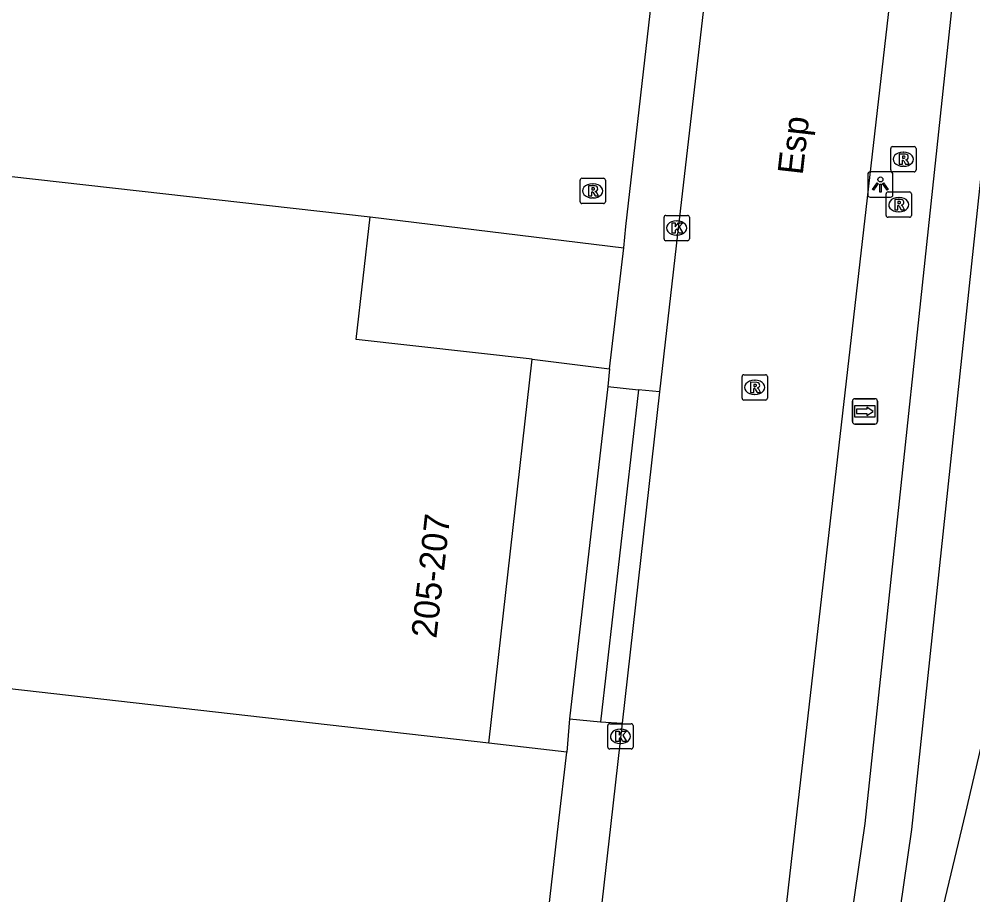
# Model space of a CAD drawing. Extents: x 161389 to 162585, y 388479 to 389761.
# Drawn here: x 162316.81 to 162354.51, y 388747.18 to 388781.78 of the extents above; entities that cross this region are included whole.
import ezdxf

# ---------------------------------------------------------------- set-up
doc = ezdxf.new("R2010")
doc.units = 0
for name, color, linetype in [('IMGEO_Berm_groen', 7, 'Continuous'), ('IMGEO_Groenvoorziening', 7, 'Continuous'), ('IMGEO_Kolk', 7, 'Continuous'), ('IMGEO_Lichtpunt', 7, 'Continuous'), ('IMGEO_Openbare_ruimte_label', 7, 'Continuous'), ('IMGEO_Pand', 7, 'Continuous'), ('IMGEO_Pand_nummerreeks', 7, 'Continuous'), ('IMGEO_Rijbaan_lokaal_gesloten', 7, 'Continuous'), ('IMGEO_Rioolput', 7, 'Continuous'), ('IMGEO_Voetpad_open', 7, 'Continuous'), ('IMGEO_Waterloop', 7, 'Continuous'), ('IMGEO_Wegwijzer', 7, 'Continuous')]:
    doc.layers.add(name, color=color, linetype=linetype)

msp = doc.modelspace()

# ---------------------------------------------------------------- linework, layer by layer
at = {"layer": 'IMGEO_Berm_groen'}
msp.add_lwpolyline([(162353.858, 388784.024), (162350.241, 388750), (162349.171, 388742.638), (162348.615, 388740.14)], dxfattribs=at)
at = {"layer": 'IMGEO_Groenvoorziening'}
msp.add_lwpolyline([(162338.455, 388752.823), (162335.369, 388753.18)], dxfattribs=at)
at = {"layer": 'IMGEO_Kolk'}
for p, q in [((162342.298, 388773.102), (162342.298, 388773.954)), ((162342.373, 388774.028), (162343.225, 388774.028)), ((162343.299, 388773.954), (162343.299, 388773.102)), ((162342.786, 388773.808), (162342.811, 388773.808)), ((162342.809, 388773.248), (162342.784, 388773.248)), ((162343.225, 388773.028), (162342.373, 388773.028)), ((162340.151, 388753.944), (162341.003, 388753.944)), ((162340.076, 388753.018), (162340.076, 388753.87)), ((162340.564, 388753.724), (162340.589, 388753.724)), ((162341.077, 388753.87), (162341.077, 388753.018)), ((162341.003, 388752.944), (162340.151, 388752.944)), ((162340.587, 388753.164), (162340.562, 388753.164))]:
    msp.add_line(p, q, dxfattribs=at)
for points in [[(162342.298, 388773.102), (162342.298, 388773.954)], [(162342.373, 388774.028), (162343.225, 388774.028)], [(162343.299, 388773.954), (162343.299, 388773.102)], [(162342.619, 388773.728), (162342.742, 388773.728), (162342.742, 388773.577), (162342.872, 388773.728), (162343.036, 388773.728), (162342.89, 388773.577), (162343.043, 388773.328), (162342.891, 388773.328), (162342.806, 388773.492), (162342.742, 388773.425), (162342.742, 388773.328), (162342.619, 388773.328), (162342.619, 388773.728)], [(162343.225, 388773.028), (162342.373, 388773.028)], [(162340.151, 388753.944), (162341.003, 388753.944)], [(162340.076, 388753.018), (162340.076, 388753.87)], [(162340.397, 388753.644), (162340.52, 388753.644), (162340.52, 388753.493), (162340.65, 388753.644), (162340.814, 388753.644), (162340.668, 388753.493), (162340.821, 388753.244), (162340.669, 388753.244), (162340.584, 388753.408), (162340.52, 388753.341), (162340.52, 388753.244), (162340.397, 388753.244), (162340.397, 388753.644)], [(162341.077, 388753.87), (162341.077, 388753.018)], [(162341.003, 388752.944), (162340.151, 388752.944)]]:
    msp.add_lwpolyline(points, dxfattribs=at)
for centre, start, end in [((162342.375, 388773.952), 91.552, 178.448), ((162342.375, 388773.952), 91.552, 178.448), ((162343.223, 388773.952), 1.552, 88.448), ((162343.223, 388773.952), 1.552, 88.448), ((162342.375, 388773.104), 181.552, 268.448), ((162342.375, 388773.104), 181.552, 268.448), ((162343.223, 388773.104), 271.552, 358.448), ((162343.223, 388773.104), 271.552, 358.448), ((162340.153, 388753.868), 91.552, 178.448), ((162340.153, 388753.868), 91.552, 178.448), ((162341.001, 388753.868), 1.552, 88.448), ((162341.001, 388753.868), 1.552, 88.448), ((162340.153, 388753.02), 181.552, 268.448), ((162340.153, 388753.02), 181.552, 268.448), ((162341.001, 388753.02), 271.552, 358.448), ((162341.001, 388753.02), 271.552, 358.448)]:
    msp.add_arc(centre, 0.0765, start, end, dxfattribs=at)
for centre, major_axis, ratio, start_param, end_param in [((162342.785, 388773.528), (-0.387, 0.002), 0.722429, 4.712389, 7.853982), ((162342.81, 388773.528), (-0.39, 0.002), 0.717154, 1.570796, 4.712389), ((162340.563, 388753.444), (-0.387, 0.002), 0.722429, 4.712389, 7.853982), ((162340.588, 388753.444), (-0.39, 0.002), 0.717154, 1.570796, 4.712389)]:
    msp.add_ellipse(centre, major_axis=major_axis, ratio=ratio, start_param=start_param, end_param=end_param, dxfattribs=at)
at = {"layer": 'IMGEO_Lichtpunt'}
for p, q in [((162350.351, 388775.65), (162350.351, 388774.843)), ((162350.351, 388775.65), (162350.351, 388774.843)), ((162351.253, 388775.745), (162350.445, 388775.745)), ((162351.253, 388775.745), (162350.445, 388775.745)), ((162351.347, 388774.843), (162351.347, 388775.65)), ((162351.347, 388774.843), (162351.347, 388775.65)), ((162350.445, 388774.749), (162351.253, 388774.749)), ((162350.445, 388774.749), (162351.253, 388774.749))]:
    msp.add_line(p, q, dxfattribs=at)
for points in [[(162350.725, 388775.314), (162350.764, 388775.286), (162350.576, 388775.024), (162350.538, 388775.051), (162350.725, 388775.314)], [(162350.827, 388775.266), (162350.874, 388775.266), (162350.874, 388774.944), (162350.827, 388774.944), (162350.827, 388775.266)], [(162350.937, 388775.286), (162350.975, 388775.313), (162351.162, 388775.051), (162351.123, 388775.023), (162350.937, 388775.286)]]:
    msp.add_lwpolyline(points, dxfattribs=at)
msp.add_circle((162350.85, 388775.448), 0.0994, dxfattribs=at)
for centre, start, end in [((162350.445, 388775.65), 90, 180), ((162350.445, 388775.65), 90, 180), ((162351.253, 388775.65), 0, 90), ((162351.253, 388775.65), 0, 90), ((162350.445, 388774.843), 180, 270), ((162350.445, 388774.843), 180, 270), ((162351.253, 388774.843), 270, 0), ((162351.253, 388774.843), 270, 360)]:
    msp.add_arc(centre, 0.0946, start, end, dxfattribs=at)
at = {"layer": 'IMGEO_Pand'}
for points in [[(162335.369, 388753.18), (162277.505, 388759.734), (162279.747, 388779.705), (162330.688, 388773.968)], [(162337.086, 388768.346), (162330.125, 388769.129), (162330.688, 388773.968)], [(162335.369, 388753.18), (162337.086, 388768.346)]]:
    msp.add_lwpolyline(points, dxfattribs=at)
at = {"layer": 'IMGEO_Rijbaan_lokaal_gesloten'}
for points in [[(162346.266, 388739.136), (162347.508, 388750), (162351.507, 388784.973)], [(162344.038, 388783.802), (162342.836, 388773.285), (162342.124, 388767.05)], [(162342.124, 388767.05), (162340.637, 388753.967)], [(162340.637, 388753.967), (162340.189, 388750), (162339.087, 388740.255)]]:
    msp.add_lwpolyline(points, dxfattribs=at)
at = {"layer": 'IMGEO_Rioolput'}
for p, q in [((162351.256, 388775.822), (162351.256, 388776.674)), ((162351.331, 388776.748), (162352.183, 388776.748)), ((162352.257, 388776.674), (162352.257, 388775.822)), ((162351.744, 388776.528), (162351.769, 388776.528)), ((162351.767, 388775.968), (162351.742, 388775.968)), ((162338.981, 388774.57), (162338.981, 388775.422)), ((162339.056, 388775.496), (162339.908, 388775.496)), ((162339.982, 388775.422), (162339.982, 388774.57)), ((162352.183, 388775.748), (162351.331, 388775.748)), ((162339.469, 388775.276), (162339.494, 388775.276)), ((162339.492, 388774.716), (162339.467, 388774.716)), ((162351.077, 388774.028), (162351.077, 388774.88)), ((162351.152, 388774.954), (162352.004, 388774.954)), ((162351.565, 388774.734), (162351.59, 388774.734)), ((162352.078, 388774.88), (162352.078, 388774.028)), ((162339.908, 388774.496), (162339.056, 388774.496)), ((162352.004, 388773.954), (162351.152, 388773.954)), ((162351.588, 388774.174), (162351.563, 388774.174)), ((162345.383, 388766.806), (162345.383, 388767.658)), ((162345.458, 388767.732), (162346.31, 388767.732)), ((162345.871, 388767.512), (162345.896, 388767.512)), ((162346.384, 388767.658), (162346.384, 388766.806)), ((162345.894, 388766.952), (162345.869, 388766.952)), ((162346.31, 388766.732), (162345.458, 388766.732))]:
    msp.add_line(p, q, dxfattribs=at)
for points in [[(162351.256, 388775.822), (162351.256, 388776.674)], [(162351.331, 388776.748), (162352.183, 388776.748)], [(162352.257, 388776.674), (162352.257, 388775.822)], [(162351.845, 388776.446), (162351.593, 388776.448), (162351.593, 388776.048)], [(162351.593, 388776.048), (162351.717, 388776.048), (162351.717, 388776.21), (162351.728, 388776.21)], [(162351.771, 388776.367), (162351.717, 388776.367), (162351.717, 388776.286)], [(162351.717, 388776.286), (162351.769, 388776.286)], [(162351.775, 388776.181), (162351.846, 388776.048), (162351.986, 388776.048), (162351.921, 388776.174)], [(162338.981, 388774.57), (162338.981, 388775.422)], [(162339.056, 388775.496), (162339.908, 388775.496)], [(162339.982, 388775.422), (162339.982, 388774.57)], [(162352.183, 388775.748), (162351.331, 388775.748)], [(162339.57, 388775.194), (162339.318, 388775.196), (162339.318, 388774.796)], [(162339.496, 388775.115), (162339.442, 388775.115), (162339.442, 388775.034)], [(162339.442, 388775.034), (162339.494, 388775.034)], [(162339.318, 388774.796), (162339.442, 388774.796), (162339.442, 388774.958), (162339.453, 388774.958)], [(162339.5, 388774.929), (162339.571, 388774.796), (162339.711, 388774.796), (162339.646, 388774.922)], [(162351.077, 388774.028), (162351.077, 388774.88)], [(162351.152, 388774.954), (162352.004, 388774.954)], [(162352.078, 388774.88), (162352.078, 388774.028)], [(162339.908, 388774.496), (162339.056, 388774.496)], [(162351.666, 388774.652), (162351.414, 388774.654), (162351.414, 388774.254)], [(162351.414, 388774.254), (162351.538, 388774.254), (162351.538, 388774.416), (162351.549, 388774.416)], [(162351.592, 388774.573), (162351.538, 388774.573), (162351.538, 388774.492)], [(162351.538, 388774.492), (162351.59, 388774.492)], [(162351.596, 388774.387), (162351.667, 388774.254), (162351.807, 388774.254), (162351.742, 388774.38)], [(162352.004, 388773.954), (162351.152, 388773.954)], [(162345.383, 388766.806), (162345.383, 388767.658)], [(162345.458, 388767.732), (162346.31, 388767.732)], [(162346.384, 388767.658), (162346.384, 388766.806)], [(162345.972, 388767.43), (162345.72, 388767.432), (162345.72, 388767.032)], [(162345.72, 388767.032), (162345.844, 388767.032), (162345.844, 388767.194), (162345.855, 388767.194)], [(162345.898, 388767.351), (162345.844, 388767.351), (162345.844, 388767.27)], [(162345.844, 388767.27), (162345.896, 388767.27)], [(162345.902, 388767.165), (162345.973, 388767.032), (162346.113, 388767.032), (162346.048, 388767.158)], [(162346.31, 388766.732), (162345.458, 388766.732)]]:
    msp.add_lwpolyline(points, dxfattribs=at)
for centre, radius, start, end in [((162351.333, 388776.672), 0.0765, 91.552, 178.448), ((162351.333, 388776.672), 0.0765, 91.552, 178.448), ((162352.181, 388776.672), 0.0765, 1.552, 88.448), ((162352.181, 388776.672), 0.0765, 1.552, 88.448), ((162351.727, 388776.157), 0.0533, 26.0293, 88.6989), ((162351.753, 388776.475), 0.19, 274.7715, 282.9687), ((162351.777, 388776.271), 0.0964, 77.0061, 93.1865), ((162351.791, 388776.328), 0.0378, 276.6634, 79.6772), ((162351.844, 388776.336), 0.109, 350.3612, 89.416), ((162351.842, 388776.336), 0.112, 277.5842, 350.9817), ((162351.826, 388776.121), 0.108, 29.5134, 73.7905), ((162351.333, 388775.824), 0.0765, 181.552, 268.448), ((162351.333, 388775.824), 0.0765, 181.552, 268.448), ((162352.181, 388775.824), 0.0765, 271.552, 358.448), ((162352.181, 388775.824), 0.0765, 271.552, 358.448), ((162339.058, 388775.42), 0.0765, 91.552, 178.448), ((162339.058, 388775.42), 0.0765, 91.552, 178.448), ((162339.906, 388775.42), 0.0765, 1.552, 88.448), ((162339.906, 388775.42), 0.0765, 1.552, 88.448), ((162339.478, 388775.223), 0.19, 274.7715, 282.9687), ((162339.502, 388775.019), 0.0964, 77.0061, 93.1865), ((162339.516, 388775.076), 0.0378, 276.6634, 79.6772), ((162339.569, 388775.084), 0.109, 350.3612, 89.416), ((162339.567, 388775.084), 0.112, 277.5842, 350.9817), ((162339.452, 388774.905), 0.0533, 26.0293, 88.6989), ((162339.551, 388774.869), 0.108, 29.5134, 73.7905), ((162351.154, 388774.878), 0.0765, 91.552, 178.448), ((162351.154, 388774.878), 0.0765, 91.552, 178.448), ((162352.002, 388774.878), 0.0765, 1.552, 88.448), ((162352.002, 388774.878), 0.0765, 1.552, 88.448), ((162339.058, 388774.572), 0.0765, 181.552, 268.448), ((162339.058, 388774.572), 0.0765, 181.552, 268.448), ((162339.906, 388774.572), 0.0765, 271.552, 358.448), ((162339.906, 388774.572), 0.0765, 271.552, 358.448), ((162351.548, 388774.363), 0.0533, 26.0293, 88.6989), ((162351.574, 388774.681), 0.19, 274.7715, 282.9687), ((162351.598, 388774.477), 0.0964, 77.0061, 93.1865), ((162351.612, 388774.534), 0.0378, 276.6634, 79.6772), ((162351.665, 388774.542), 0.109, 350.3612, 89.416), ((162351.663, 388774.542), 0.112, 277.5842, 350.9817), ((162351.647, 388774.327), 0.108, 29.5134, 73.7905), ((162351.154, 388774.03), 0.0765, 181.552, 268.448), ((162351.154, 388774.03), 0.0765, 181.552, 268.448), ((162352.002, 388774.03), 0.0765, 271.552, 358.448), ((162352.002, 388774.03), 0.0765, 271.552, 358.448), ((162345.46, 388767.656), 0.0765, 91.552, 178.448), ((162345.46, 388767.656), 0.0765, 91.552, 178.448), ((162346.308, 388767.656), 0.0765, 1.552, 88.448), ((162346.308, 388767.656), 0.0765, 1.552, 88.448), ((162345.854, 388767.141), 0.0533, 26.0293, 88.6989), ((162345.88, 388767.459), 0.19, 274.7715, 282.9687), ((162345.904, 388767.255), 0.0964, 77.0061, 93.1865), ((162345.918, 388767.312), 0.0378, 276.6634, 79.6772), ((162345.971, 388767.32), 0.109, 350.3612, 89.416), ((162345.969, 388767.32), 0.112, 277.5842, 350.9817), ((162345.953, 388767.105), 0.108, 29.5134, 73.7905), ((162345.46, 388766.808), 0.0765, 181.552, 268.448), ((162345.46, 388766.808), 0.0765, 181.552, 268.448), ((162346.308, 388766.808), 0.0765, 271.552, 358.448), ((162346.308, 388766.808), 0.0765, 271.552, 358.448)]:
    msp.add_arc(centre, radius, start, end, dxfattribs=at)
for centre, major_axis, ratio, start_param, end_param in [((162351.743, 388776.248), (-0.387, 0.002), 0.722429, 4.712389, 7.853982), ((162351.768, 388776.248), (-0.39, 0.002), 0.717154, 1.570796, 4.712389), ((162339.468, 388774.996), (-0.387, 0.002), 0.722429, 4.712389, 7.853982), ((162339.493, 388774.996), (-0.39, 0.002), 0.717154, 1.570796, 4.712389), ((162351.564, 388774.454), (-0.387, 0.002), 0.722429, 4.712389, 7.853982), ((162351.589, 388774.454), (-0.39, 0.002), 0.717154, 1.570796, 4.712389), ((162345.87, 388767.232), (-0.387, 0.002), 0.722429, 4.712389, 7.853982), ((162345.895, 388767.232), (-0.39, 0.002), 0.717154, 1.570796, 4.712389)]:
    msp.add_ellipse(centre, major_axis=major_axis, ratio=ratio, start_param=start_param, end_param=end_param, dxfattribs=at)
at = {"layer": 'IMGEO_Voetpad_open'}
for points in [[(162340.71, 388772.751), (162340.788, 388773.594), (162341.961, 388783.856)], [(162330.688, 388773.968), (162340.71, 388772.751)], [(162340.139, 388767.971), (162340.71, 388772.751)], [(162337.086, 388768.346), (162340.139, 388767.971)], [(162340.139, 388767.971), (162340.077, 388767.261)], [(162340.077, 388767.261), (162338.562, 388754.139)], [(162341.289, 388767.134), (162339.784, 388754.015)], [(162340.077, 388767.261), (162341.289, 388767.134)], [(162342.124, 388767.05), (162341.289, 388767.134)], [(162338.562, 388754.139), (162338.455, 388752.823)], [(162338.562, 388754.139), (162339.784, 388754.015)], [(162339.784, 388754.015), (162340.637, 388753.967)], [(162337.055, 388740.646), (162338.13, 388750), (162338.455, 388752.823)]]:
    msp.add_lwpolyline(points, dxfattribs=at)
at = {"layer": 'IMGEO_Waterloop'}
msp.add_lwpolyline([(162362.475, 388785.925), (162362.297, 388783.956), (162361.674, 388782.366), (162354.215, 388750.43), (162352.234, 388742.18), (162352.006, 388740.959), (162351.919, 388740.769), (162351.816, 388740.604), (162351.686, 388740.494), (162351.501, 388740.445), (162351.257, 388740.46), (162351.103, 388740.498), (162350.936, 388740.601), (162350.848, 388740.757), (162350.82, 388740.858), (162350.79, 388741.139), (162350.789, 388741.329), (162351.006, 388742.301), (162352.091, 388749.767), (162355.708, 388783.794)], dxfattribs=at)
at = {"layer": 'IMGEO_Wegwijzer'}
for p, q in [((162349.843, 388766.784), (162350.633, 388766.784)), ((162350.633, 388766.784), (162349.843, 388766.784)), ((162349.743, 388765.884), (162349.743, 388766.684)), ((162349.743, 388766.684), (162349.743, 388765.884)), ((162350.733, 388766.684), (162350.733, 388765.884)), ((162350.733, 388765.884), (162350.733, 388766.684)), ((162350.633, 388765.784), (162349.843, 388765.784)), ((162349.843, 388765.784), (162350.633, 388765.784))]:
    msp.add_line(p, q, dxfattribs=at)
for points in [[(162349.844, 388766.516), (162350.632, 388766.516), (162350.632, 388766.052), (162349.844, 388766.052), (162349.844, 388766.516)], [(162349.909, 388766.368), (162349.909, 388766.284), (162349.909, 388766.2), (162350.32, 388766.2), (162350.32, 388766.117), (162350.567, 388766.284), (162350.32, 388766.451), (162350.32, 388766.368), (162349.909, 388766.368)]]:
    msp.add_lwpolyline(points, dxfattribs=at)
for centre, start, end in [((162349.843, 388766.684), 90, 180), ((162349.843, 388766.684), 90, 180), ((162350.633, 388766.684), 0, 90), ((162350.633, 388766.684), 360, 90), ((162349.843, 388765.884), 180, 270), ((162349.843, 388765.884), 180, 270), ((162350.633, 388765.884), 270, 0), ((162350.633, 388765.884), 270, 0)]:
    msp.add_arc(centre, 0.1, start, end, dxfattribs=at)

# ---------------------------------------------------------------- texts
at = {"layer": 'IMGEO_Openbare_ruimte_label'}
msp.add_text('Esp', height=1, rotation=83.5143, dxfattribs=at).set_placement((162347.776, 388775.601))
at = {"layer": 'IMGEO_Pand_nummerreeks'}
msp.add_text('205-207', height=1, rotation=83.5408, dxfattribs=at).set_placement((162333.298, 388757.29))

doc.saveas('drawing.dxf')
